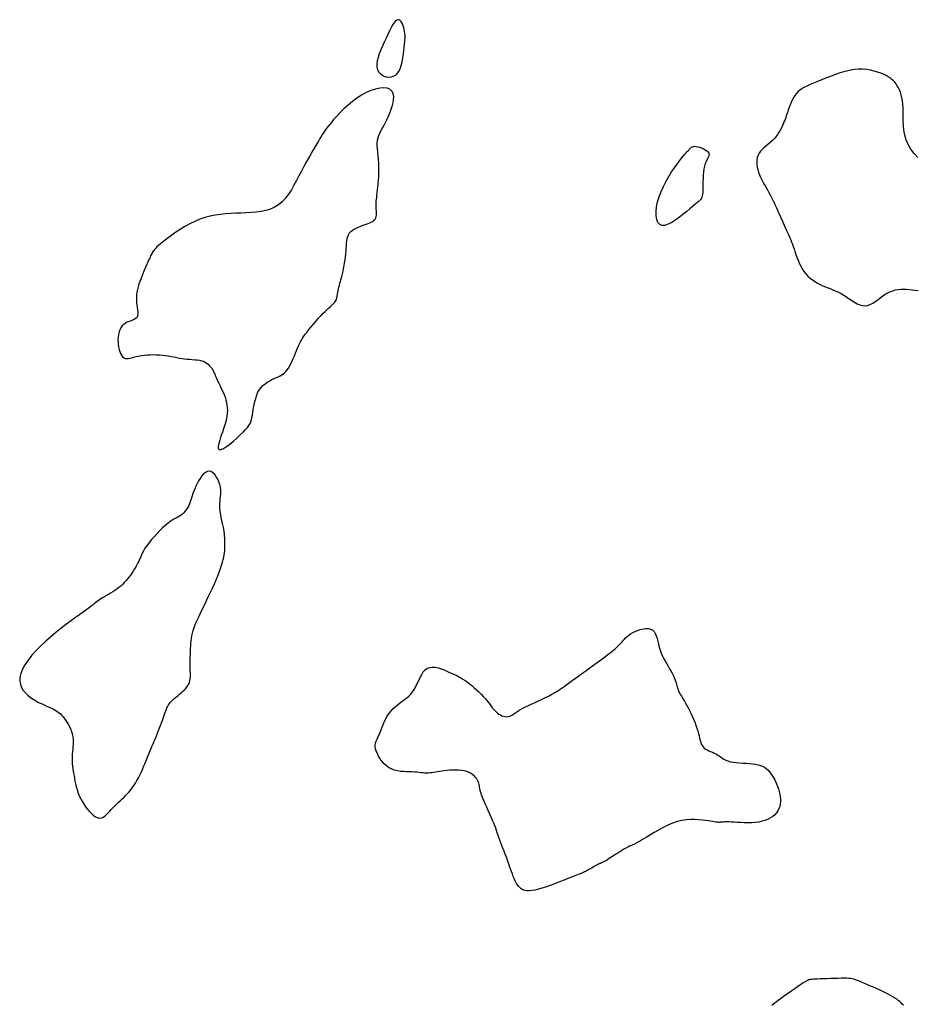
# Model space of a CAD drawing. Header units: millimetres. Extents: x 32690613 to 32693367, y 5343692 to 5344708.
# Tile 694 of 1009: x 32693044 to 32693065, y 5343738 to 5343762. Entities that reach past the tile are written whole.
import ezdxf

# ---------------------------------------------------------------- set-up
doc = ezdxf.new("R2010")
doc.units = ezdxf.units.MM
doc.header["$LTSCALE"] = 20
doc.layers.add('02-DGM_HL_494.00', color=122, linetype='Continuous')

msp = doc.modelspace()

# ---------------------------------------------------------------- linework, layer by layer
at = {"layer": '02-DGM_HL_494.00', "elevation": 494, "flags": 128}
for points in [[(32693052.982, 5343761.138), (32693052.99, 5343761.205), (32693052.996, 5343761.261), (32693053.002, 5343761.31), (32693053.005, 5343761.352), (32693053.007, 5343761.391), (32693053.006, 5343761.43), (32693053.002, 5343761.47), (32693052.995, 5343761.513), (32693052.985, 5343761.563), (32693052.971, 5343761.615), (32693052.953, 5343761.666), (32693052.932, 5343761.714), (32693052.908, 5343761.755), (32693052.882, 5343761.785), (32693052.852, 5343761.8), (32693052.82, 5343761.798), (32693052.785, 5343761.777), (32693052.749, 5343761.737), (32693052.71, 5343761.681), (32693052.67, 5343761.612), (32693052.629, 5343761.532), (32693052.586, 5343761.445), (32693052.544, 5343761.353), (32693052.5, 5343761.258), (32693052.458, 5343761.162), (32693052.417, 5343761.068), (32693052.381, 5343760.976), (32693052.351, 5343760.887), (32693052.329, 5343760.802), (32693052.319, 5343760.723), (32693052.322, 5343760.65), (32693052.339, 5343760.584), (32693052.373, 5343760.527), (32693052.421, 5343760.48), (32693052.479, 5343760.444), (32693052.543, 5343760.42), (32693052.611, 5343760.41), (32693052.679, 5343760.416), (32693052.743, 5343760.438), (32693052.8, 5343760.477), (32693052.846, 5343760.535), (32693052.884, 5343760.608), (32693052.913, 5343760.692), (32693052.935, 5343760.783), (32693052.952, 5343760.877), (32693052.965, 5343760.97), (32693052.974, 5343761.058)], [(32693046.197, 5343754.423), (32693046.161, 5343754.387), (32693046.131, 5343754.344), (32693046.106, 5343754.295), (32693046.086, 5343754.242), (32693046.072, 5343754.184), (32693046.063, 5343754.125), (32693046.058, 5343754.063), (32693046.059, 5343754.001), (32693046.063, 5343753.939), (32693046.072, 5343753.878), (32693046.085, 5343753.82), (32693046.102, 5343753.766), (32693046.122, 5343753.718), (32693046.145, 5343753.676), (32693046.171, 5343753.642), (32693046.201, 5343753.617), (32693046.233, 5343753.602), (32693046.267, 5343753.597), (32693046.305, 5343753.598), (32693046.347, 5343753.605), (32693046.393, 5343753.617), (32693046.443, 5343753.63), (32693046.497, 5343753.645), (32693046.556, 5343753.659), (32693046.621, 5343753.67), (32693046.69, 5343753.68), (32693046.762, 5343753.686), (32693046.837, 5343753.691), (32693046.913, 5343753.692), (32693046.989, 5343753.691), (32693047.065, 5343753.688), (32693047.139, 5343753.682), (32693047.211, 5343753.673), (32693047.281, 5343753.662), (32693047.349, 5343753.65), (32693047.416, 5343753.637), (32693047.481, 5343753.624), (32693047.545, 5343753.611), (32693047.608, 5343753.6), (32693047.671, 5343753.591), (32693047.734, 5343753.584), (32693047.796, 5343753.579), (32693047.857, 5343753.575), (32693047.916, 5343753.57), (32693047.973, 5343753.564), (32693048.027, 5343753.557), (32693048.077, 5343753.546), (32693048.124, 5343753.531), (32693048.166, 5343753.512), (32693048.204, 5343753.488), (32693048.238, 5343753.462), (32693048.268, 5343753.432), (32693048.295, 5343753.401), (32693048.319, 5343753.37), (32693048.34, 5343753.338), (32693048.358, 5343753.307), (32693048.373, 5343753.277), (32693048.388, 5343753.247), (32693048.401, 5343753.218), (32693048.413, 5343753.188), (32693048.427, 5343753.156), (32693048.441, 5343753.122), (32693048.457, 5343753.085), (32693048.476, 5343753.044), (32693048.498, 5343752.999), (32693048.523, 5343752.95), (32693048.549, 5343752.897), (32693048.575, 5343752.842), (32693048.601, 5343752.784), (32693048.626, 5343752.724), (32693048.649, 5343752.663), (32693048.669, 5343752.602), (32693048.685, 5343752.539), (32693048.696, 5343752.476), (32693048.703, 5343752.411), (32693048.705, 5343752.342), (32693048.701, 5343752.27), (32693048.691, 5343752.192), (32693048.674, 5343752.108), (32693048.65, 5343752.017), (32693048.619, 5343751.919), (32693048.585, 5343751.817), (32693048.55, 5343751.717), (32693048.519, 5343751.622), (32693048.496, 5343751.538), (32693048.484, 5343751.469), (32693048.486, 5343751.419), (32693048.507, 5343751.394), (32693048.55, 5343751.397), (32693048.609, 5343751.423), (32693048.683, 5343751.469), (32693048.764, 5343751.529), (32693048.85, 5343751.599), (32693048.936, 5343751.674), (32693049.016, 5343751.748), (32693049.088, 5343751.817), (32693049.146, 5343751.878), (32693049.191, 5343751.931), (32693049.227, 5343751.979), (32693049.254, 5343752.024), (32693049.274, 5343752.069), (32693049.288, 5343752.116), (32693049.3, 5343752.168), (32693049.31, 5343752.226), (32693049.321, 5343752.294), (32693049.332, 5343752.368), (32693049.346, 5343752.447), (32693049.362, 5343752.529), (32693049.382, 5343752.61), (32693049.407, 5343752.69), (32693049.437, 5343752.765), (32693049.473, 5343752.833), (32693049.516, 5343752.893), (32693049.565, 5343752.944), (32693049.617, 5343752.989), (32693049.672, 5343753.027), (32693049.729, 5343753.06), (32693049.785, 5343753.089), (32693049.839, 5343753.114), (32693049.89, 5343753.137), (32693049.937, 5343753.159), (32693049.98, 5343753.18), (32693050.02, 5343753.203), (32693050.056, 5343753.227), (32693050.09, 5343753.255), (32693050.122, 5343753.287), (32693050.153, 5343753.324), (32693050.183, 5343753.368), (32693050.213, 5343753.419), (32693050.243, 5343753.476), (32693050.272, 5343753.538), (32693050.3, 5343753.602), (32693050.328, 5343753.667), (32693050.355, 5343753.731), (32693050.38, 5343753.793), (32693050.404, 5343753.852), (32693050.427, 5343753.905), (32693050.45, 5343753.954), (32693050.473, 5343754), (32693050.498, 5343754.045), (32693050.525, 5343754.09), (32693050.556, 5343754.136), (32693050.591, 5343754.186), (32693050.632, 5343754.24), (32693050.68, 5343754.3), (32693050.732, 5343754.364), (32693050.788, 5343754.431), (32693050.846, 5343754.498), (32693050.905, 5343754.564), (32693050.963, 5343754.628), (32693051.019, 5343754.687), (32693051.071, 5343754.74), (32693051.118, 5343754.786), (32693051.16, 5343754.825), (32693051.198, 5343754.859), (32693051.231, 5343754.888), (32693051.26, 5343754.914), (32693051.284, 5343754.938), (32693051.305, 5343754.961), (32693051.321, 5343754.984), (32693051.334, 5343755.009), (32693051.344, 5343755.036), (32693051.352, 5343755.064), (32693051.358, 5343755.094), (32693051.364, 5343755.126), (32693051.369, 5343755.16), (32693051.376, 5343755.197), (32693051.383, 5343755.236), (32693051.392, 5343755.278), (32693051.404, 5343755.322), (32693051.416, 5343755.369), (32693051.43, 5343755.419), (32693051.445, 5343755.472), (32693051.46, 5343755.527), (32693051.475, 5343755.586), (32693051.49, 5343755.647), (32693051.504, 5343755.712), (32693051.518, 5343755.779), (32693051.531, 5343755.848), (32693051.543, 5343755.918), (32693051.554, 5343755.988), (32693051.563, 5343756.059), (32693051.571, 5343756.129), (32693051.578, 5343756.197), (32693051.582, 5343756.263), (32693051.586, 5343756.327), (32693051.59, 5343756.388), (32693051.596, 5343756.446), (32693051.605, 5343756.5), (32693051.618, 5343756.55), (32693051.636, 5343756.596), (32693051.66, 5343756.637), (32693051.692, 5343756.673), (32693051.73, 5343756.705), (32693051.773, 5343756.733), (32693051.82, 5343756.757), (32693051.869, 5343756.778), (32693051.92, 5343756.797), (32693051.97, 5343756.815), (32693052.019, 5343756.831), (32693052.065, 5343756.847), (32693052.109, 5343756.863), (32693052.149, 5343756.879), (32693052.185, 5343756.896), (32693052.217, 5343756.914), (32693052.245, 5343756.933), (32693052.268, 5343756.955), (32693052.286, 5343756.979), (32693052.299, 5343757.006), (32693052.307, 5343757.036), (32693052.311, 5343757.068), (32693052.313, 5343757.101), (32693052.312, 5343757.136), (32693052.31, 5343757.173), (32693052.308, 5343757.21), (32693052.306, 5343757.247), (32693052.305, 5343757.285), (32693052.305, 5343757.323), (32693052.307, 5343757.363), (32693052.309, 5343757.406), (32693052.313, 5343757.451), (32693052.318, 5343757.501), (32693052.324, 5343757.555), (32693052.33, 5343757.615), (32693052.338, 5343757.681), (32693052.346, 5343757.752), (32693052.354, 5343757.828), (32693052.361, 5343757.908), (32693052.367, 5343757.991), (32693052.371, 5343758.076), (32693052.372, 5343758.163), (32693052.371, 5343758.25), (32693052.366, 5343758.338), (32693052.358, 5343758.424), (32693052.35, 5343758.509), (32693052.342, 5343758.591), (32693052.335, 5343758.671), (32693052.331, 5343758.746), (32693052.332, 5343758.817), (32693052.337, 5343758.883), (32693052.35, 5343758.943), (32693052.368, 5343759), (32693052.392, 5343759.054), (32693052.42, 5343759.109), (32693052.452, 5343759.167), (32693052.488, 5343759.229), (32693052.526, 5343759.298), (32693052.566, 5343759.376), (32693052.606, 5343759.463), (32693052.645, 5343759.558), (32693052.68, 5343759.657), (32693052.707, 5343759.755), (32693052.724, 5343759.85), (32693052.729, 5343759.937), (32693052.718, 5343760.013), (32693052.688, 5343760.074), (32693052.639, 5343760.117), (32693052.571, 5343760.142), (32693052.488, 5343760.15), (32693052.393, 5343760.143), (32693052.288, 5343760.12), (32693052.177, 5343760.084), (32693052.063, 5343760.035), (32693051.949, 5343759.973), (32693051.837, 5343759.901), (32693051.729, 5343759.821), (32693051.625, 5343759.734), (32693051.527, 5343759.645), (32693051.436, 5343759.555), (32693051.352, 5343759.467), (32693051.277, 5343759.383), (32693051.213, 5343759.307), (32693051.158, 5343759.24), (32693051.112, 5343759.181), (32693051.073, 5343759.127), (32693051.038, 5343759.076), (32693051.007, 5343759.026), (32693050.976, 5343758.975), (32693050.944, 5343758.921), (32693050.908, 5343758.86), (32693050.868, 5343758.792), (32693050.823, 5343758.717), (32693050.775, 5343758.635), (32693050.723, 5343758.546), (32693050.668, 5343758.451), (32693050.612, 5343758.35), (32693050.554, 5343758.245), (32693050.496, 5343758.135), (32693050.438, 5343758.022), (32693050.378, 5343757.907), (32693050.317, 5343757.793), (32693050.253, 5343757.683), (32693050.184, 5343757.578), (32693050.111, 5343757.481), (32693050.031, 5343757.395), (32693049.944, 5343757.322), (32693049.849, 5343757.263), (32693049.746, 5343757.217), (32693049.637, 5343757.184), (32693049.523, 5343757.159), (32693049.404, 5343757.143), (32693049.283, 5343757.132), (32693049.159, 5343757.124), (32693049.034, 5343757.119), (32693048.909, 5343757.114), (32693048.785, 5343757.108), (32693048.66, 5343757.099), (32693048.535, 5343757.086), (32693048.411, 5343757.068), (32693048.287, 5343757.043), (32693048.163, 5343757.011), (32693048.039, 5343756.969), (32693047.917, 5343756.918), (32693047.796, 5343756.858), (32693047.678, 5343756.793), (32693047.566, 5343756.725), (32693047.46, 5343756.655), (32693047.362, 5343756.587), (32693047.274, 5343756.522), (32693047.197, 5343756.464), (32693047.133, 5343756.413), (32693047.079, 5343756.369), (32693047.036, 5343756.332), (32693047.001, 5343756.3), (32693046.972, 5343756.272), (32693046.95, 5343756.247), (32693046.931, 5343756.224), (32693046.916, 5343756.203), (32693046.902, 5343756.181), (32693046.888, 5343756.159), (32693046.875, 5343756.135), (32693046.862, 5343756.11), (32693046.848, 5343756.082), (32693046.834, 5343756.051), (32693046.818, 5343756.015), (32693046.8, 5343755.976), (32693046.779, 5343755.931), (32693046.757, 5343755.881), (32693046.733, 5343755.827), (32693046.709, 5343755.77), (32693046.683, 5343755.711), (32693046.658, 5343755.649), (32693046.633, 5343755.587), (32693046.609, 5343755.523), (32693046.586, 5343755.46), (32693046.565, 5343755.397), (32693046.546, 5343755.333), (32693046.53, 5343755.27), (32693046.517, 5343755.207), (32693046.508, 5343755.144), (32693046.503, 5343755.081), (32693046.503, 5343755.019), (32693046.508, 5343754.957), (32693046.516, 5343754.896), (32693046.525, 5343754.836), (32693046.533, 5343754.78), (32693046.539, 5343754.728), (32693046.54, 5343754.68), (32693046.534, 5343754.638), (32693046.52, 5343754.602), (32693046.495, 5343754.574), (32693046.462, 5343754.551), (32693046.422, 5343754.531), (32693046.378, 5343754.514), (32693046.331, 5343754.496), (32693046.284, 5343754.476), (32693046.239, 5343754.452)], [(32693059.893, 5343757.222), (32693059.819, 5343757.16), (32693059.735, 5343757.091), (32693059.645, 5343757.02), (32693059.552, 5343756.952), (32693059.459, 5343756.893), (32693059.371, 5343756.847), (32693059.29, 5343756.82), (32693059.221, 5343756.817), (32693059.165, 5343756.841), (32693059.123, 5343756.89), (32693059.096, 5343756.96), (32693059.081, 5343757.049), (32693059.08, 5343757.152), (32693059.092, 5343757.267), (32693059.116, 5343757.389), (32693059.152, 5343757.515), (32693059.199, 5343757.641), (32693059.256, 5343757.766), (32693059.319, 5343757.888), (32693059.386, 5343758.005), (32693059.454, 5343758.115), (32693059.522, 5343758.216), (32693059.586, 5343758.307), (32693059.643, 5343758.384), (32693059.692, 5343758.448), (32693059.734, 5343758.5), (32693059.768, 5343758.541), (32693059.797, 5343758.573), (32693059.821, 5343758.598), (32693059.841, 5343758.618), (32693059.859, 5343758.636), (32693059.874, 5343758.652), (32693059.889, 5343758.668), (32693059.904, 5343758.685), (32693059.92, 5343758.7), (32693059.938, 5343758.714), (32693059.958, 5343758.725), (32693059.983, 5343758.732), (32693060.012, 5343758.736), (32693060.046, 5343758.734), (32693060.087, 5343758.726), (32693060.132, 5343758.713), (32693060.178, 5343758.696), (32693060.224, 5343758.675), (32693060.267, 5343758.651), (32693060.304, 5343758.625), (32693060.334, 5343758.598), (32693060.353, 5343758.571), (32693060.361, 5343758.543), (32693060.358, 5343758.514), (32693060.347, 5343758.484), (32693060.331, 5343758.45), (32693060.31, 5343758.411), (32693060.288, 5343758.368), (32693060.267, 5343758.317), (32693060.248, 5343758.258), (32693060.235, 5343758.191), (32693060.225, 5343758.116), (32693060.219, 5343758.038), (32693060.215, 5343757.958), (32693060.213, 5343757.878), (32693060.212, 5343757.802), (32693060.211, 5343757.731), (32693060.209, 5343757.668), (32693060.206, 5343757.616), (32693060.201, 5343757.572), (32693060.195, 5343757.536), (32693060.188, 5343757.508), (32693060.179, 5343757.484), (32693060.169, 5343757.466), (32693060.159, 5343757.45), (32693060.147, 5343757.437), (32693060.134, 5343757.424), (32693060.119, 5343757.41), (32693060.1, 5343757.394), (32693060.076, 5343757.374), (32693060.045, 5343757.348), (32693060.005, 5343757.316), (32693059.955, 5343757.274)], [(32693044.995, 5343743.499), (32693045.005, 5343743.436), (32693045.017, 5343743.37), (32693045.031, 5343743.303), (32693045.047, 5343743.234), (32693045.067, 5343743.163), (32693045.091, 5343743.09), (32693045.121, 5343743.016), (32693045.156, 5343742.941), (32693045.198, 5343742.865), (32693045.245, 5343742.79), (32693045.297, 5343742.718), (32693045.351, 5343742.651), (32693045.406, 5343742.592), (32693045.462, 5343742.542), (32693045.516, 5343742.504), (32693045.568, 5343742.481), (32693045.615, 5343742.473), (32693045.66, 5343742.478), (32693045.702, 5343742.496), (32693045.742, 5343742.523), (32693045.781, 5343742.558), (32693045.819, 5343742.598), (32693045.858, 5343742.641), (32693045.897, 5343742.684), (32693045.938, 5343742.727), (32693045.98, 5343742.768), (32693046.023, 5343742.809), (32693046.066, 5343742.85), (32693046.11, 5343742.891), (32693046.154, 5343742.932), (32693046.198, 5343742.975), (32693046.241, 5343743.019), (32693046.284, 5343743.064), (32693046.326, 5343743.111), (32693046.366, 5343743.161), (32693046.406, 5343743.213), (32693046.444, 5343743.267), (32693046.482, 5343743.323), (32693046.518, 5343743.383), (32693046.552, 5343743.445), (32693046.586, 5343743.511), (32693046.618, 5343743.578), (32693046.649, 5343743.648), (32693046.679, 5343743.719), (32693046.708, 5343743.791), (32693046.737, 5343743.863), (32693046.766, 5343743.935), (32693046.795, 5343744.005), (32693046.823, 5343744.074), (32693046.852, 5343744.142), (32693046.88, 5343744.209), (32693046.908, 5343744.274), (32693046.936, 5343744.339), (32693046.963, 5343744.403), (32693046.99, 5343744.467), (32693047.016, 5343744.531), (32693047.041, 5343744.594), (32693047.066, 5343744.657), (32693047.089, 5343744.719), (32693047.111, 5343744.779), (32693047.132, 5343744.837), (32693047.152, 5343744.891), (32693047.171, 5343744.943), (32693047.187, 5343744.99), (32693047.203, 5343745.033), (32693047.217, 5343745.072), (32693047.231, 5343745.108), (32693047.244, 5343745.14), (32693047.257, 5343745.17), (32693047.271, 5343745.198), (32693047.287, 5343745.223), (32693047.304, 5343745.248), (32693047.323, 5343745.272), (32693047.343, 5343745.295), (32693047.366, 5343745.318), (32693047.391, 5343745.342), (32693047.419, 5343745.366), (32693047.448, 5343745.391), (32693047.479, 5343745.416), (32693047.513, 5343745.444), (32693047.548, 5343745.473), (32693047.585, 5343745.504), (32693047.622, 5343745.536), (32693047.658, 5343745.57), (32693047.692, 5343745.605), (32693047.723, 5343745.642), (32693047.75, 5343745.68), (32693047.772, 5343745.719), (32693047.789, 5343745.76), (32693047.8, 5343745.802), (32693047.807, 5343745.846), (32693047.81, 5343745.892), (32693047.811, 5343745.941), (32693047.811, 5343745.993), (32693047.809, 5343746.048), (32693047.808, 5343746.108), (32693047.807, 5343746.171), (32693047.807, 5343746.237), (32693047.807, 5343746.306), (32693047.809, 5343746.376), (32693047.811, 5343746.446), (32693047.813, 5343746.515), (32693047.816, 5343746.583), (32693047.819, 5343746.647), (32693047.823, 5343746.708), (32693047.828, 5343746.767), (32693047.835, 5343746.826), (32693047.846, 5343746.885), (32693047.86, 5343746.948), (32693047.88, 5343747.016), (32693047.905, 5343747.09), (32693047.937, 5343747.173), (32693047.976, 5343747.265), (32693048.022, 5343747.365), (32693048.072, 5343747.472), (32693048.125, 5343747.583), (32693048.181, 5343747.697), (32693048.236, 5343747.812), (32693048.291, 5343747.926), (32693048.342, 5343748.036), (32693048.39, 5343748.143), (32693048.434, 5343748.244), (32693048.473, 5343748.34), (32693048.508, 5343748.43), (32693048.539, 5343748.515), (32693048.566, 5343748.594), (32693048.588, 5343748.667), (32693048.607, 5343748.733), (32693048.62, 5343748.793), (32693048.63, 5343748.848), (32693048.637, 5343748.897), (32693048.642, 5343748.942), (32693048.644, 5343748.985), (32693048.645, 5343749.025), (32693048.645, 5343749.063), (32693048.644, 5343749.101), (32693048.644, 5343749.139), (32693048.644, 5343749.178), (32693048.643, 5343749.219), (32693048.641, 5343749.262), (32693048.638, 5343749.309), (32693048.633, 5343749.358), (32693048.625, 5343749.413), (32693048.616, 5343749.472), (32693048.603, 5343749.537), (32693048.589, 5343749.606), (32693048.573, 5343749.678), (32693048.558, 5343749.752), (32693048.544, 5343749.826), (32693048.533, 5343749.898), (32693048.525, 5343749.969), (32693048.521, 5343750.035), (32693048.522, 5343750.096), (32693048.527, 5343750.153), (32693048.534, 5343750.208), (32693048.542, 5343750.261), (32693048.548, 5343750.314), (32693048.551, 5343750.368), (32693048.549, 5343750.424), (32693048.541, 5343750.484), (32693048.525, 5343750.548), (32693048.502, 5343750.614), (32693048.472, 5343750.678), (32693048.438, 5343750.738), (32693048.399, 5343750.791), (32693048.357, 5343750.833), (32693048.312, 5343750.862), (32693048.267, 5343750.873), (32693048.221, 5343750.866), (32693048.175, 5343750.842), (32693048.13, 5343750.804), (32693048.087, 5343750.755), (32693048.046, 5343750.698), (32693048.008, 5343750.635), (32693047.973, 5343750.57), (32693047.942, 5343750.505), (32693047.915, 5343750.443), (32693047.892, 5343750.384), (32693047.872, 5343750.328), (32693047.855, 5343750.275), (32693047.838, 5343750.224), (32693047.822, 5343750.175), (32693047.806, 5343750.129), (32693047.789, 5343750.084), (32693047.77, 5343750.042), (32693047.75, 5343750.001), (32693047.727, 5343749.962), (32693047.703, 5343749.926), (32693047.678, 5343749.893), (32693047.651, 5343749.862), (32693047.622, 5343749.835), (32693047.592, 5343749.811), (32693047.561, 5343749.791), (32693047.528, 5343749.772), (32693047.493, 5343749.754), (32693047.455, 5343749.735), (32693047.413, 5343749.712), (32693047.368, 5343749.684), (32693047.318, 5343749.65), (32693047.263, 5343749.608), (32693047.203, 5343749.556), (32693047.139, 5343749.497), (32693047.073, 5343749.432), (32693047.007, 5343749.363), (32693046.942, 5343749.293), (32693046.881, 5343749.224), (32693046.825, 5343749.157), (32693046.777, 5343749.094), (32693046.736, 5343749.039), (32693046.703, 5343748.988), (32693046.676, 5343748.943), (32693046.654, 5343748.9), (32693046.635, 5343748.86), (32693046.617, 5343748.82), (32693046.6, 5343748.781), (32693046.582, 5343748.739), (32693046.561, 5343748.696), (32693046.539, 5343748.65), (32693046.514, 5343748.602), (32693046.487, 5343748.553), (32693046.458, 5343748.504), (32693046.427, 5343748.454), (32693046.394, 5343748.404), (32693046.361, 5343748.355), (32693046.325, 5343748.308), (32693046.289, 5343748.262), (32693046.25, 5343748.217), (32693046.21, 5343748.173), (32693046.169, 5343748.132), (32693046.125, 5343748.092), (32693046.079, 5343748.054), (32693046.032, 5343748.017), (32693045.982, 5343747.983), (32693045.931, 5343747.95), (32693045.88, 5343747.92), (32693045.828, 5343747.89), (32693045.778, 5343747.861), (32693045.729, 5343747.833), (32693045.683, 5343747.806), (32693045.641, 5343747.78), (32693045.602, 5343747.753), (32693045.565, 5343747.726), (32693045.528, 5343747.697), (32693045.49, 5343747.665), (32693045.447, 5343747.631), (32693045.398, 5343747.592), (32693045.341, 5343747.548), (32693045.274, 5343747.498), (32693045.195, 5343747.442), (32693045.105, 5343747.379), (32693045.007, 5343747.31), (32693044.9, 5343747.234), (32693044.788, 5343747.151), (32693044.672, 5343747.062), (32693044.552, 5343746.967), (32693044.431, 5343746.865), (32693044.311, 5343746.757), (32693044.193, 5343746.645), (32693044.082, 5343746.53), (32693043.978, 5343746.414), (32693043.886, 5343746.299), (32693043.808, 5343746.186), (32693043.746, 5343746.077), (32693043.704, 5343745.974), (32693043.682, 5343745.878), (32693043.681, 5343745.79), (32693043.696, 5343745.708), (32693043.726, 5343745.634), (32693043.768, 5343745.565), (32693043.819, 5343745.503), (32693043.878, 5343745.447), (32693043.941, 5343745.397), (32693044.006, 5343745.352), (32693044.072, 5343745.312), (32693044.139, 5343745.276), (32693044.205, 5343745.244), (32693044.269, 5343745.214), (32693044.332, 5343745.187), (32693044.39, 5343745.161), (32693044.445, 5343745.136), (32693044.495, 5343745.111), (32693044.541, 5343745.086), (32693044.582, 5343745.06), (32693044.621, 5343745.032), (32693044.658, 5343745.002), (32693044.692, 5343744.969), (32693044.725, 5343744.933), (32693044.758, 5343744.893), (32693044.791, 5343744.848), (32693044.824, 5343744.799), (32693044.855, 5343744.747), (32693044.884, 5343744.691), (32693044.91, 5343744.634), (32693044.932, 5343744.574), (32693044.95, 5343744.513), (32693044.963, 5343744.451), (32693044.971, 5343744.388), (32693044.974, 5343744.326), (32693044.973, 5343744.264), (32693044.969, 5343744.202), (32693044.964, 5343744.141), (32693044.958, 5343744.08), (32693044.953, 5343744.02), (32693044.95, 5343743.962), (32693044.949, 5343743.904), (32693044.95, 5343743.847), (32693044.954, 5343743.791), (32693044.96, 5343743.734), (32693044.967, 5343743.677), (32693044.975, 5343743.619), (32693044.985, 5343743.56)], [(32693062.055, 5343743.117), (32693062.069, 5343743.055), (32693062.079, 5343742.993), (32693062.085, 5343742.932), (32693062.086, 5343742.872), (32693062.081, 5343742.814), (32693062.069, 5343742.757), (32693062.051, 5343742.703), (32693062.026, 5343742.651), (32693061.993, 5343742.602), (32693061.952, 5343742.557), (32693061.904, 5343742.516), (32693061.848, 5343742.478), (32693061.787, 5343742.446), (32693061.718, 5343742.418), (32693061.644, 5343742.396), (32693061.564, 5343742.379), (32693061.479, 5343742.368), (32693061.39, 5343742.362), (32693061.3, 5343742.361), (32693061.21, 5343742.362), (32693061.123, 5343742.366), (32693061.04, 5343742.371), (32693060.964, 5343742.375), (32693060.897, 5343742.379), (32693060.839, 5343742.381), (32693060.791, 5343742.381), (32693060.75, 5343742.381), (32693060.716, 5343742.379), (32693060.687, 5343742.377), (32693060.662, 5343742.375), (32693060.64, 5343742.373), (32693060.619, 5343742.371), (32693060.598, 5343742.371), (32693060.576, 5343742.372), (32693060.55, 5343742.374), (32693060.521, 5343742.377), (32693060.487, 5343742.382), (32693060.446, 5343742.388), (32693060.398, 5343742.396), (32693060.34, 5343742.405), (32693060.272, 5343742.416), (32693060.194, 5343742.426), (32693060.108, 5343742.435), (32693060.015, 5343742.44), (32693059.916, 5343742.439), (32693059.811, 5343742.432), (32693059.702, 5343742.415), (32693059.59, 5343742.388), (32693059.476, 5343742.349), (32693059.361, 5343742.301), (32693059.247, 5343742.245), (32693059.136, 5343742.185), (32693059.029, 5343742.123), (32693058.929, 5343742.062), (32693058.835, 5343742.005), (32693058.751, 5343741.954), (32693058.676, 5343741.911), (32693058.611, 5343741.876), (32693058.553, 5343741.846), (32693058.5, 5343741.821), (32693058.452, 5343741.799), (32693058.407, 5343741.778), (32693058.362, 5343741.756), (32693058.317, 5343741.732), (32693058.27, 5343741.706), (32693058.222, 5343741.676), (32693058.173, 5343741.645), (32693058.124, 5343741.612), (32693058.076, 5343741.58), (32693058.03, 5343741.549), (32693057.987, 5343741.52), (32693057.946, 5343741.493), (32693057.91, 5343741.47), (32693057.878, 5343741.451), (32693057.848, 5343741.434), (32693057.823, 5343741.421), (32693057.8, 5343741.409), (32693057.779, 5343741.399), (32693057.761, 5343741.391), (32693057.745, 5343741.385), (32693057.73, 5343741.379), (32693057.716, 5343741.373), (32693057.703, 5343741.368), (32693057.69, 5343741.362), (32693057.677, 5343741.356), (32693057.662, 5343741.348), (32693057.646, 5343741.339), (32693057.628, 5343741.329), (32693057.607, 5343741.315), (32693057.582, 5343741.3), (32693057.554, 5343741.283), (32693057.521, 5343741.263), (32693057.483, 5343741.242), (32693057.438, 5343741.218), (32693057.388, 5343741.193), (32693057.33, 5343741.166), (32693057.265, 5343741.137), (32693057.193, 5343741.107), (32693057.115, 5343741.075), (32693057.033, 5343741.042), (32693056.946, 5343741.009), (32693056.857, 5343740.975), (32693056.766, 5343740.94), (32693056.673, 5343740.905), (32693056.581, 5343740.87), (32693056.49, 5343740.837), (32693056.4, 5343740.805), (32693056.313, 5343740.776), (32693056.23, 5343740.752), (32693056.152, 5343740.732), (32693056.08, 5343740.719), (32693056.014, 5343740.713), (32693055.955, 5343740.714), (32693055.903, 5343740.723), (32693055.857, 5343740.739), (32693055.816, 5343740.762), (32693055.78, 5343740.791), (32693055.748, 5343740.825), (32693055.719, 5343740.865), (32693055.693, 5343740.909), (32693055.669, 5343740.956), (32693055.646, 5343741.008), (32693055.623, 5343741.063), (32693055.602, 5343741.122), (32693055.58, 5343741.183), (32693055.558, 5343741.247), (32693055.534, 5343741.314), (32693055.51, 5343741.383), (32693055.483, 5343741.454), (32693055.456, 5343741.526), (32693055.427, 5343741.599), (32693055.399, 5343741.671), (32693055.371, 5343741.743), (32693055.344, 5343741.812), (32693055.318, 5343741.879), (32693055.294, 5343741.943), (32693055.273, 5343742.003), (32693055.254, 5343742.06), (32693055.235, 5343742.115), (32693055.216, 5343742.171), (32693055.197, 5343742.227), (32693055.175, 5343742.287), (32693055.151, 5343742.35), (32693055.123, 5343742.418), (32693055.091, 5343742.493), (32693055.055, 5343742.572), (32693055.018, 5343742.654), (32693054.981, 5343742.737), (32693054.945, 5343742.819), (32693054.911, 5343742.897), (32693054.881, 5343742.97), (32693054.856, 5343743.036), (32693054.838, 5343743.093), (32693054.825, 5343743.143), (32693054.815, 5343743.186), (32693054.808, 5343743.224), (32693054.802, 5343743.259), (32693054.796, 5343743.291), (32693054.788, 5343743.323), (32693054.776, 5343743.355), (32693054.76, 5343743.389), (32693054.739, 5343743.423), (32693054.712, 5343743.458), (32693054.681, 5343743.492), (32693054.644, 5343743.524), (32693054.601, 5343743.553), (32693054.552, 5343743.579), (32693054.497, 5343743.6), (32693054.436, 5343743.616), (32693054.37, 5343743.627), (32693054.301, 5343743.634), (32693054.23, 5343743.636), (32693054.158, 5343743.636), (32693054.087, 5343743.633), (32693054.019, 5343743.627), (32693053.954, 5343743.62), (32693053.894, 5343743.612), (32693053.839, 5343743.604), (32693053.788, 5343743.595), (32693053.74, 5343743.586), (32693053.695, 5343743.578), (32693053.651, 5343743.572), (32693053.609, 5343743.567), (32693053.567, 5343743.564), (32693053.525, 5343743.563), (32693053.483, 5343743.565), (32693053.439, 5343743.568), (32693053.393, 5343743.572), (32693053.344, 5343743.577), (32693053.293, 5343743.582), (32693053.237, 5343743.587), (32693053.177, 5343743.59), (32693053.112, 5343743.592), (32693053.043, 5343743.595), (32693052.971, 5343743.598), (32693052.898, 5343743.605), (32693052.825, 5343743.617), (32693052.753, 5343743.634), (32693052.683, 5343743.659), (32693052.617, 5343743.693), (32693052.555, 5343743.737), (32693052.499, 5343743.79), (32693052.448, 5343743.848), (32693052.403, 5343743.911), (32693052.365, 5343743.975), (32693052.334, 5343744.038), (32693052.309, 5343744.098), (32693052.293, 5343744.153), (32693052.285, 5343744.201), (32693052.283, 5343744.244), (32693052.288, 5343744.282), (32693052.297, 5343744.317), (32693052.311, 5343744.351), (32693052.327, 5343744.385), (32693052.345, 5343744.422), (32693052.364, 5343744.462), (32693052.384, 5343744.507), (32693052.403, 5343744.556), (32693052.423, 5343744.608), (32693052.443, 5343744.663), (32693052.465, 5343744.719), (32693052.489, 5343744.776), (32693052.515, 5343744.831), (32693052.542, 5343744.886), (32693052.573, 5343744.938), (32693052.606, 5343744.987), (32693052.642, 5343745.035), (32693052.68, 5343745.08), (32693052.72, 5343745.123), (32693052.762, 5343745.164), (32693052.807, 5343745.203), (32693052.853, 5343745.241), (32693052.901, 5343745.277), (32693052.95, 5343745.312), (32693052.999, 5343745.349), (32693053.049, 5343745.387), (32693053.097, 5343745.429), (32693053.143, 5343745.476), (32693053.187, 5343745.529), (32693053.228, 5343745.589), (32693053.266, 5343745.657), (32693053.301, 5343745.73), (32693053.335, 5343745.805), (32693053.37, 5343745.879), (32693053.407, 5343745.949), (32693053.446, 5343746.012), (32693053.491, 5343746.064), (32693053.542, 5343746.102), (32693053.6, 5343746.123), (32693053.664, 5343746.131), (32693053.732, 5343746.126), (32693053.803, 5343746.111), (32693053.876, 5343746.089), (32693053.948, 5343746.061), (32693054.017, 5343746.032), (32693054.083, 5343746.002), (32693054.145, 5343745.975), (32693054.201, 5343745.948), (32693054.255, 5343745.923), (32693054.306, 5343745.896), (32693054.357, 5343745.869), (32693054.406, 5343745.839), (32693054.457, 5343745.806), (32693054.509, 5343745.769), (32693054.564, 5343745.727), (32693054.621, 5343745.681), (32693054.679, 5343745.631), (32693054.736, 5343745.58), (32693054.792, 5343745.527), (32693054.845, 5343745.473), (32693054.896, 5343745.42), (32693054.942, 5343745.369), (32693054.983, 5343745.32), (32693055.02, 5343745.273), (32693055.054, 5343745.228), (32693055.085, 5343745.187), (32693055.114, 5343745.147), (32693055.144, 5343745.111), (32693055.174, 5343745.077), (32693055.205, 5343745.045), (32693055.239, 5343745.017), (32693055.274, 5343744.991), (32693055.311, 5343744.97), (32693055.349, 5343744.952), (32693055.388, 5343744.939), (32693055.426, 5343744.931), (32693055.464, 5343744.928), (32693055.501, 5343744.932), (32693055.537, 5343744.942), (32693055.572, 5343744.957), (32693055.608, 5343744.977), (32693055.646, 5343745.002), (32693055.687, 5343745.03), (32693055.733, 5343745.06), (32693055.784, 5343745.092), (32693055.841, 5343745.126), (32693055.906, 5343745.16), (32693055.978, 5343745.194), (32693056.054, 5343745.229), (32693056.135, 5343745.266), (32693056.218, 5343745.303), (32693056.303, 5343745.342), (32693056.388, 5343745.383), (32693056.472, 5343745.426), (32693056.553, 5343745.471), (32693056.632, 5343745.517), (32693056.708, 5343745.565), (32693056.782, 5343745.613), (32693056.853, 5343745.662), (32693056.921, 5343745.709), (32693056.987, 5343745.756), (32693057.049, 5343745.801), (32693057.108, 5343745.844), (32693057.165, 5343745.886), (32693057.22, 5343745.925), (32693057.274, 5343745.964), (32693057.327, 5343746.003), (32693057.38, 5343746.041), (32693057.433, 5343746.079), (32693057.487, 5343746.119), (32693057.542, 5343746.159), (32693057.599, 5343746.2), (32693057.655, 5343746.241), (32693057.712, 5343746.282), (32693057.767, 5343746.323), (32693057.821, 5343746.363), (32693057.872, 5343746.402), (32693057.921, 5343746.44), (32693057.967, 5343746.475), (32693058.009, 5343746.509), (32693058.049, 5343746.542), (32693058.086, 5343746.575), (32693058.121, 5343746.606), (32693058.154, 5343746.638), (32693058.186, 5343746.669), (32693058.217, 5343746.701), (32693058.246, 5343746.734), (32693058.276, 5343746.767), (32693058.307, 5343746.801), (32693058.34, 5343746.835), (32693058.376, 5343746.868), (32693058.416, 5343746.901), (32693058.461, 5343746.932), (32693058.512, 5343746.963), (32693058.57, 5343746.992), (32693058.632, 5343747.018), (32693058.697, 5343747.039), (32693058.763, 5343747.055), (32693058.828, 5343747.063), (32693058.889, 5343747.062), (32693058.944, 5343747.051), (32693058.991, 5343747.028), (32693059.03, 5343746.992), (32693059.06, 5343746.945), (32693059.084, 5343746.888), (32693059.104, 5343746.824), (32693059.121, 5343746.755), (32693059.138, 5343746.682), (32693059.156, 5343746.608), (32693059.178, 5343746.535), (32693059.204, 5343746.464), (32693059.234, 5343746.396), (32693059.267, 5343746.331), (32693059.302, 5343746.268), (32693059.337, 5343746.207), (32693059.373, 5343746.148), (32693059.406, 5343746.091), (32693059.438, 5343746.035), (32693059.466, 5343745.982), (32693059.491, 5343745.93), (32693059.513, 5343745.881), (32693059.532, 5343745.834), (32693059.548, 5343745.79), (32693059.562, 5343745.75), (32693059.574, 5343745.713), (32693059.584, 5343745.68), (32693059.592, 5343745.651), (32693059.599, 5343745.625), (32693059.606, 5343745.602), (32693059.613, 5343745.58), (32693059.621, 5343745.559), (32693059.63, 5343745.537), (32693059.64, 5343745.514), (32693059.654, 5343745.488), (32693059.67, 5343745.459), (32693059.69, 5343745.427), (32693059.712, 5343745.39), (32693059.736, 5343745.35), (32693059.763, 5343745.305), (32693059.792, 5343745.256), (32693059.822, 5343745.202), (32693059.853, 5343745.144), (32693059.886, 5343745.08), (32693059.919, 5343745.012), (32693059.951, 5343744.942), (32693059.983, 5343744.869), (32693060.014, 5343744.796), (32693060.041, 5343744.724), (32693060.066, 5343744.653), (32693060.088, 5343744.586), (32693060.105, 5343744.522), (32693060.119, 5343744.462), (32693060.132, 5343744.406), (32693060.144, 5343744.355), (32693060.157, 5343744.308), (32693060.172, 5343744.266), (32693060.191, 5343744.229), (32693060.214, 5343744.196), (32693060.243, 5343744.168), (32693060.277, 5343744.144), (32693060.315, 5343744.123), (32693060.356, 5343744.104), (32693060.398, 5343744.086), (32693060.441, 5343744.068), (32693060.484, 5343744.049), (32693060.525, 5343744.028), (32693060.563, 5343744.005), (32693060.601, 5343743.98), (32693060.638, 5343743.953), (32693060.677, 5343743.927), (32693060.719, 5343743.902), (32693060.766, 5343743.878), (32693060.818, 5343743.857), (32693060.877, 5343743.84), (32693060.944, 5343743.827), (32693061.017, 5343743.818), (32693061.095, 5343743.812), (32693061.176, 5343743.807), (32693061.257, 5343743.802), (32693061.336, 5343743.797), (32693061.412, 5343743.79), (32693061.483, 5343743.78), (32693061.546, 5343743.767), (32693061.603, 5343743.75), (32693061.653, 5343743.729), (32693061.699, 5343743.704), (32693061.74, 5343743.675), (32693061.778, 5343743.642), (32693061.814, 5343743.605), (32693061.847, 5343743.563), (32693061.88, 5343743.517), (32693061.911, 5343743.467), (32693061.941, 5343743.414), (32693061.968, 5343743.358), (32693061.994, 5343743.3), (32693062.017, 5343743.24), (32693062.038, 5343743.179)]]:
    msp.add_lwpolyline(points, close=True, dxfattribs=at)
for points in [[(32693065.41, 5343758.462), (32693065.321, 5343758.562), (32693065.241, 5343758.668), (32693065.176, 5343758.779), (32693065.128, 5343758.892), (32693065.096, 5343759.008), (32693065.075, 5343759.124), (32693065.064, 5343759.24), (32693065.06, 5343759.353), (32693065.06, 5343759.462), (32693065.06, 5343759.566), (32693065.058, 5343759.663), (32693065.052, 5343759.753), (32693065.042, 5343759.835), (32693065.027, 5343759.911), (32693065.01, 5343759.98), (32693064.989, 5343760.042), (32693064.965, 5343760.1), (32693064.94, 5343760.152), (32693064.912, 5343760.2), (32693064.884, 5343760.244), (32693064.853, 5343760.284), (32693064.82, 5343760.322), (32693064.783, 5343760.356), (32693064.741, 5343760.389), (32693064.695, 5343760.42), (32693064.642, 5343760.45), (32693064.582, 5343760.479), (32693064.514, 5343760.507), (32693064.439, 5343760.534), (32693064.358, 5343760.558), (32693064.27, 5343760.578), (32693064.177, 5343760.593), (32693064.079, 5343760.601), (32693063.975, 5343760.601), (32693063.868, 5343760.593), (32693063.758, 5343760.574), (32693063.645, 5343760.547), (32693063.532, 5343760.514), (32693063.42, 5343760.475), (32693063.311, 5343760.434), (32693063.205, 5343760.392), (32693063.104, 5343760.35), (32693063.01, 5343760.311), (32693062.924, 5343760.276), (32693062.846, 5343760.244), (32693062.775, 5343760.214), (32693062.711, 5343760.185), (32693062.653, 5343760.156), (32693062.601, 5343760.125), (32693062.554, 5343760.092), (32693062.511, 5343760.055), (32693062.473, 5343760.014), (32693062.439, 5343759.969), (32693062.408, 5343759.921), (32693062.381, 5343759.871), (32693062.357, 5343759.82), (32693062.335, 5343759.77), (32693062.316, 5343759.721), (32693062.298, 5343759.674), (32693062.283, 5343759.631), (32693062.269, 5343759.59), (32693062.255, 5343759.55), (32693062.242, 5343759.511), (32693062.228, 5343759.472), (32693062.214, 5343759.431), (32693062.198, 5343759.388), (32693062.18, 5343759.343), (32693062.16, 5343759.293), (32693062.137, 5343759.24), (32693062.111, 5343759.186), (32693062.082, 5343759.13), (32693062.05, 5343759.074), (32693062.015, 5343759.019), (32693061.975, 5343758.966), (32693061.932, 5343758.916), (32693061.886, 5343758.869), (32693061.836, 5343758.825), (32693061.786, 5343758.783), (32693061.736, 5343758.741), (32693061.688, 5343758.7), (32693061.643, 5343758.658), (32693061.604, 5343758.615), (32693061.571, 5343758.568), (32693061.545, 5343758.518), (32693061.527, 5343758.465), (32693061.516, 5343758.41), (32693061.512, 5343758.352), (32693061.515, 5343758.293), (32693061.523, 5343758.232), (32693061.537, 5343758.171), (32693061.555, 5343758.109), (32693061.579, 5343758.047), (32693061.606, 5343757.986), (32693061.636, 5343757.924), (32693061.669, 5343757.863), (32693061.703, 5343757.802), (32693061.739, 5343757.741), (32693061.774, 5343757.68), (32693061.808, 5343757.618), (32693061.841, 5343757.557), (32693061.872, 5343757.496), (32693061.903, 5343757.434), (32693061.932, 5343757.373), (32693061.961, 5343757.312), (32693061.989, 5343757.25), (32693062.017, 5343757.189), (32693062.044, 5343757.127), (32693062.071, 5343757.066), (32693062.099, 5343757.005), (32693062.126, 5343756.944), (32693062.152, 5343756.885), (32693062.178, 5343756.826), (32693062.203, 5343756.77), (32693062.228, 5343756.715), (32693062.251, 5343756.663), (32693062.273, 5343756.613), (32693062.295, 5343756.564), (32693062.316, 5343756.516), (32693062.336, 5343756.468), (32693062.356, 5343756.418), (32693062.376, 5343756.367), (32693062.396, 5343756.311), (32693062.417, 5343756.252), (32693062.439, 5343756.188), (32693062.462, 5343756.12), (32693062.486, 5343756.05), (32693062.514, 5343755.978), (32693062.543, 5343755.906), (32693062.577, 5343755.836), (32693062.614, 5343755.769), (32693062.656, 5343755.706), (32693062.702, 5343755.647), (32693062.753, 5343755.594), (32693062.807, 5343755.546), (32693062.865, 5343755.502), (32693062.925, 5343755.462), (32693062.987, 5343755.425), (32693063.05, 5343755.392), (32693063.114, 5343755.362), (32693063.177, 5343755.334), (32693063.241, 5343755.308), (32693063.304, 5343755.283), (32693063.368, 5343755.257), (32693063.432, 5343755.23), (32693063.495, 5343755.201), (32693063.559, 5343755.169), (32693063.623, 5343755.132), (32693063.687, 5343755.09), (32693063.752, 5343755.046), (32693063.816, 5343755.002), (32693063.88, 5343754.961), (32693063.944, 5343754.925), (32693064.008, 5343754.897), (32693064.071, 5343754.879), (32693064.134, 5343754.874), (32693064.196, 5343754.883), (32693064.257, 5343754.906), (32693064.319, 5343754.939), (32693064.38, 5343754.979), (32693064.44, 5343755.023), (32693064.501, 5343755.069), (32693064.562, 5343755.114), (32693064.623, 5343755.155), (32693064.684, 5343755.19), (32693064.746, 5343755.218), (32693064.808, 5343755.241), (32693064.871, 5343755.258), (32693064.935, 5343755.27), (32693065.001, 5343755.277), (32693065.067, 5343755.279), (32693065.135, 5343755.277), (32693065.205, 5343755.272), (32693065.276, 5343755.264), (32693065.347, 5343755.254), (32693065.418, 5343755.244)], [(32693065.063, 5343737.946), (32693065.035, 5343737.974), (32693065.005, 5343738.003), (32693064.974, 5343738.031), (32693064.939, 5343738.059), (32693064.9, 5343738.088), (32693064.856, 5343738.118), (32693064.804, 5343738.15), (32693064.746, 5343738.183), (32693064.678, 5343738.219), (32693064.6, 5343738.257), (32693064.516, 5343738.297), (32693064.427, 5343738.338), (32693064.336, 5343738.378), (32693064.247, 5343738.417), (32693064.161, 5343738.454), (32693064.082, 5343738.487), (32693064.013, 5343738.516), (32693063.955, 5343738.539), (32693063.906, 5343738.558), (32693063.864, 5343738.572), (32693063.824, 5343738.583), (32693063.784, 5343738.59), (32693063.741, 5343738.594), (32693063.692, 5343738.596), (32693063.632, 5343738.597), (32693063.562, 5343738.596), (32693063.481, 5343738.595), (32693063.395, 5343738.593), (32693063.305, 5343738.59), (32693063.216, 5343738.587), (32693063.13, 5343738.584), (32693063.052, 5343738.58), (32693062.983, 5343738.577), (32693062.927, 5343738.575), (32693062.883, 5343738.572), (32693062.848, 5343738.57), (32693062.821, 5343738.567), (32693062.8, 5343738.564), (32693062.783, 5343738.56), (32693062.768, 5343738.556), (32693062.754, 5343738.55), (32693062.738, 5343738.542), (32693062.72, 5343738.533), (32693062.699, 5343738.521), (32693062.672, 5343738.505), (32693062.64, 5343738.484), (32693062.601, 5343738.459), (32693062.554, 5343738.427), (32693062.498, 5343738.389), (32693062.432, 5343738.344), (32693062.359, 5343738.293), (32693062.28, 5343738.237), (32693062.197, 5343738.178), (32693062.113, 5343738.118), (32693062.03, 5343738.057), (32693061.951, 5343737.998), (32693061.876, 5343737.941)]]:
    msp.add_lwpolyline(points, dxfattribs=at)

doc.saveas('drawing.dxf')
